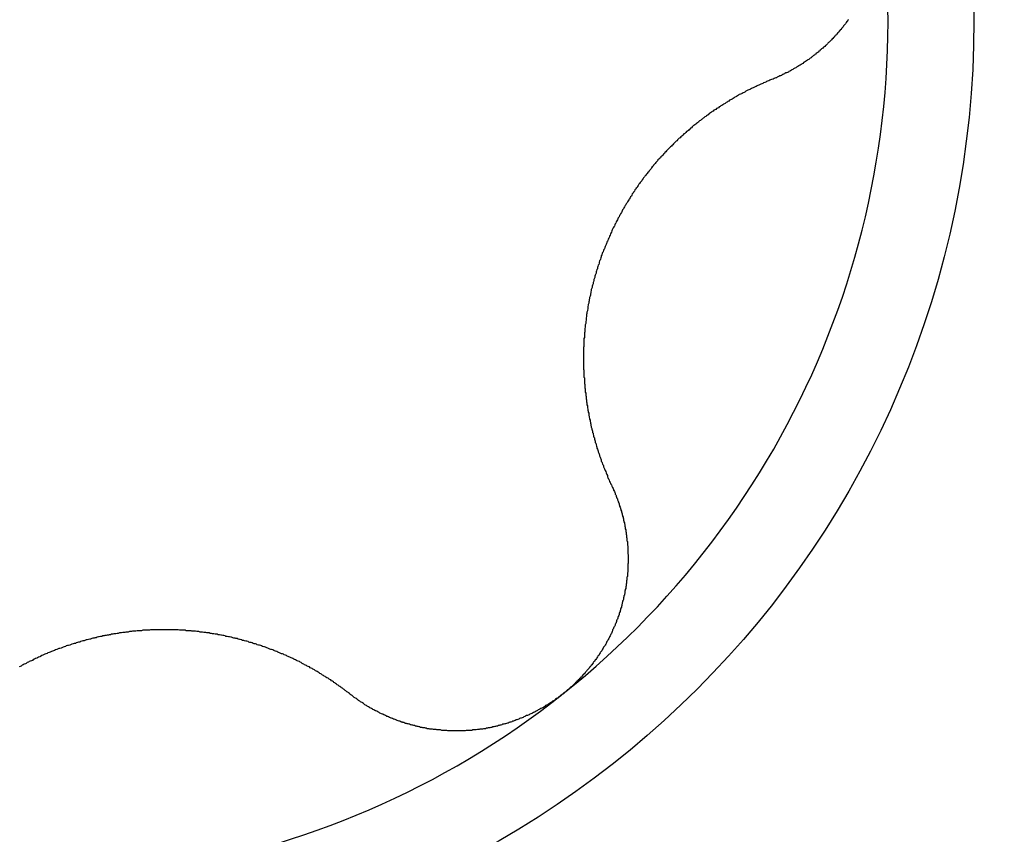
# Model space of a CAD drawing. Extents: x 1107 to 4046, y 937 to 3355.
# Tile 295 of 656: x 1458.19 to 1460.45, y 1881.84 to 1883.72. Entities that reach past the tile are written whole.
import ezdxf

# ---------------------------------------------------------------- set-up
doc = ezdxf.new("R2010")
doc.units = 0
doc.layers.add('KF_VIDA_L___C_RIGHT', color=7, linetype='CONTINUOUS')

# ---------------------------------------------------------------- blocks, each defined once
blk = doc.blocks.new('KF_VIDA_L___C_RIGHT')
at = {"layer": 'KF_VIDA_L___C_RIGHT'}
for points in [[(-126.616, 194.503, 0), (-126.617, 194.501, 0), (-126.618, 194.499, 0), (-126.62, 194.498, 0), (-126.621, 194.496, 0), (-126.622, 194.494, 0), (-126.623, 194.493, 0), (-126.624, 194.491, 0), (-126.626, 194.49, 0), (-126.627, 194.488, 0), (-126.628, 194.486, 0), (-126.629, 194.485, 0), (-126.631, 194.483, 0), (-126.632, 194.482, 0), (-126.633, 194.48, 0), (-126.635, 194.479, 0), (-126.636, 194.477, 0), (-126.637, 194.476, 0), (-126.638, 194.474, 0), (-126.64, 194.472, 0), (-126.641, 194.471, 0), (-126.642, 194.469, 0), (-126.644, 194.468, 0), (-126.645, 194.467, 0), (-126.646, 194.465, 0), (-126.648, 194.464, 0), (-126.649, 194.462, 0), (-126.65, 194.461, 0), (-126.652, 194.459, 0), (-126.653, 194.458, 0), (-126.655, 194.456, 0), (-126.656, 194.455, 0), (-126.657, 194.454, 0), (-126.659, 194.452, 0), (-126.66, 194.451, 0), (-126.662, 194.45, 0), (-126.663, 194.448, 0), (-126.664, 194.447, 0), (-126.666, 194.445, 0), (-126.667, 194.444, 0), (-126.669, 194.443, 0), (-126.67, 194.441, 0), (-126.672, 194.44, 0), (-126.673, 194.439, 0), (-126.675, 194.437, 0), (-126.676, 194.436, 0), (-126.678, 194.435, 0), (-126.679, 194.434, 0), (-126.681, 194.432, 0), (-126.682, 194.431, 0), (-126.684, 194.43, 0), (-126.685, 194.428, 0), (-126.687, 194.427, 0), (-126.688, 194.426, 0), (-126.69, 194.425, 0), (-126.691, 194.423, 0), (-126.693, 194.422, 0), (-126.694, 194.421, 0), (-126.696, 194.42, 0), (-126.697, 194.419, 0), (-126.699, 194.417, 0), (-126.701, 194.416, 0), (-126.702, 194.415, 0), (-126.704, 194.414, 0), (-126.705, 194.413, 0), (-126.707, 194.411, 0), (-126.709, 194.41, 0), (-126.71, 194.409, 0), (-126.712, 194.408, 0), (-126.714, 194.407, 0), (-126.715, 194.406, 0), (-126.717, 194.405, 0), (-126.719, 194.404, 0), (-126.72, 194.402, 0), (-126.722, 194.401, 0), (-126.724, 194.4, 0), (-126.725, 194.399, 0), (-126.727, 194.398, 0), (-126.729, 194.397, 0), (-126.73, 194.396, 0), (-126.732, 194.395, 0), (-126.734, 194.394, 0), (-126.735, 194.393, 0), (-126.737, 194.392, 0), (-126.739, 194.391, 0), (-126.741, 194.39, 0), (-126.742, 194.389, 0), (-126.744, 194.388, 0), (-126.746, 194.387, 0), (-126.747, 194.386, 0), (-126.749, 194.385, 0), (-126.751, 194.384, 0), (-126.753, 194.383, 0), (-126.754, 194.382, 0), (-126.756, 194.381, 0), (-126.758, 194.38, 0), (-126.76, 194.38, 0), (-126.762, 194.379, 0), (-126.763, 194.378, 0), (-126.765, 194.377, 0), (-126.767, 194.376, 0), (-126.769, 194.375, 0), (-126.77, 194.374, 0), (-126.772, 194.373, 0), (-126.774, 194.373, 0), (-126.776, 194.372, 0), (-126.778, 194.371, 0), (-126.78, 194.37, 0), (-126.781, 194.369, 0), (-126.783, 194.369, 0), (-126.785, 194.368, 0), (-126.787, 194.367, 0), (-126.789, 194.366, 0), (-126.79, 194.366, 0)], [(-126.79, 194.366, 0), (-126.793, 194.365, 0), (-126.795, 194.364, 0), (-126.797, 194.363, 0), (-126.799, 194.362, 0), (-126.802, 194.361, 0), (-126.804, 194.36, 0), (-126.806, 194.359, 0), (-126.808, 194.358, 0), (-126.811, 194.357, 0), (-126.813, 194.356, 0), (-126.815, 194.355, 0), (-126.817, 194.354, 0), (-126.819, 194.353, 0), (-126.822, 194.352, 0), (-126.824, 194.351, 0), (-126.826, 194.35, 0), (-126.828, 194.349, 0), (-126.83, 194.348, 0), (-126.832, 194.347, 0), (-126.835, 194.346, 0), (-126.837, 194.345, 0), (-126.839, 194.344, 0), (-126.841, 194.343, 0), (-126.843, 194.342, 0), (-126.845, 194.341, 0), (-126.847, 194.34, 0), (-126.85, 194.339, 0), (-126.852, 194.338, 0), (-126.854, 194.336, 0), (-126.856, 194.335, 0), (-126.858, 194.334, 0), (-126.86, 194.333, 0), (-126.862, 194.332, 0), (-126.864, 194.331, 0), (-126.867, 194.33, 0), (-126.869, 194.329, 0), (-126.871, 194.327, 0), (-126.873, 194.326, 0), (-126.875, 194.325, 0), (-126.877, 194.324, 0), (-126.879, 194.323, 0), (-126.881, 194.321, 0), (-126.883, 194.32, 0), (-126.885, 194.319, 0), (-126.887, 194.318, 0), (-126.889, 194.317, 0), (-126.891, 194.315, 0), (-126.893, 194.314, 0), (-126.895, 194.313, 0), (-126.897, 194.312, 0), (-126.899, 194.31, 0), (-126.901, 194.309, 0), (-126.903, 194.308, 0), (-126.905, 194.307, 0), (-126.907, 194.305, 0), (-126.909, 194.304, 0), (-126.911, 194.303, 0), (-126.913, 194.302, 0), (-126.915, 194.3, 0), (-126.917, 194.299, 0), (-126.919, 194.298, 0), (-126.921, 194.296, 0), (-126.923, 194.295, 0), (-126.925, 194.294, 0), (-126.927, 194.292, 0), (-126.929, 194.291, 0), (-126.931, 194.29, 0), (-126.933, 194.288, 0), (-126.935, 194.287, 0), (-126.937, 194.286, 0), (-126.938, 194.284, 0), (-126.94, 194.283, 0), (-126.942, 194.281, 0), (-126.944, 194.28, 0), (-126.946, 194.279, 0), (-126.948, 194.277, 0), (-126.95, 194.276, 0), (-126.952, 194.274, 0), (-126.954, 194.273, 0), (-126.956, 194.271, 0), (-126.958, 194.27, 0), (-126.96, 194.268, 0), (-126.961, 194.267, 0), (-126.963, 194.265, 0), (-126.965, 194.264, 0), (-126.967, 194.262, 0), (-126.969, 194.261, 0), (-126.971, 194.259, 0), (-126.973, 194.258, 0), (-126.975, 194.256, 0), (-126.977, 194.254, 0), (-126.979, 194.253, 0), (-126.98, 194.251, 0), (-126.982, 194.25, 0), (-126.984, 194.248, 0), (-126.986, 194.246, 0), (-126.988, 194.245, 0), (-126.99, 194.243, 0), (-126.992, 194.241, 0), (-126.994, 194.24, 0), (-126.996, 194.238, 0), (-126.997, 194.236, 0), (-126.999, 194.235, 0), (-127.001, 194.233, 0), (-127.003, 194.231, 0), (-127.005, 194.23, 0), (-127.007, 194.228, 0), (-127.009, 194.226, 0), (-127.01, 194.224, 0), (-127.012, 194.223, 0), (-127.014, 194.221, 0), (-127.016, 194.219, 0), (-127.018, 194.217, 0), (-127.02, 194.215, 0), (-127.021, 194.214, 0), (-127.023, 194.212, 0), (-127.025, 194.21, 0), (-127.027, 194.208, 0), (-127.029, 194.206, 0), (-127.031, 194.204, 0), (-127.032, 194.203, 0), (-127.034, 194.201, 0), (-127.036, 194.199, 0), (-127.038, 194.197, 0), (-127.039, 194.195, 0), (-127.041, 194.193, 0), (-127.043, 194.191, 0), (-127.045, 194.189, 0), (-127.047, 194.187, 0), (-127.048, 194.185, 0), (-127.05, 194.183, 0), (-127.052, 194.182, 0), (-127.054, 194.18, 0), (-127.055, 194.178, 0), (-127.057, 194.176, 0), (-127.059, 194.174, 0), (-127.06, 194.172, 0), (-127.062, 194.17, 0), (-127.064, 194.168, 0), (-127.065, 194.166, 0), (-127.067, 194.164, 0), (-127.069, 194.162, 0), (-127.07, 194.159, 0), (-127.072, 194.157, 0), (-127.074, 194.155, 0), (-127.075, 194.153, 0), (-127.077, 194.151, 0), (-127.079, 194.149, 0), (-127.08, 194.147, 0), (-127.082, 194.145, 0), (-127.084, 194.143, 0), (-127.085, 194.141, 0), (-127.087, 194.139, 0), (-127.088, 194.137, 0), (-127.09, 194.134, 0), (-127.091, 194.132, 0), (-127.093, 194.13, 0), (-127.095, 194.128, 0), (-127.096, 194.126, 0), (-127.098, 194.124, 0), (-127.099, 194.121, 0), (-127.101, 194.119, 0), (-127.102, 194.117, 0), (-127.104, 194.115, 0), (-127.105, 194.113, 0), (-127.107, 194.111, 0), (-127.108, 194.108, 0), (-127.11, 194.106, 0), (-127.111, 194.104, 0), (-127.113, 194.102, 0), (-127.114, 194.099, 0), (-127.115, 194.097, 0), (-127.117, 194.095, 0), (-127.118, 194.093, 0), (-127.12, 194.09, 0), (-127.121, 194.088, 0), (-127.122, 194.086, 0), (-127.124, 194.084, 0), (-127.125, 194.081, 0), (-127.127, 194.079, 0), (-127.128, 194.077, 0), (-127.129, 194.075, 0), (-127.131, 194.072, 0), (-127.132, 194.07, 0), (-127.133, 194.068, 0), (-127.135, 194.065, 0), (-127.136, 194.063, 0), (-127.137, 194.061, 0), (-127.138, 194.059, 0), (-127.14, 194.056, 0), (-127.141, 194.054, 0), (-127.142, 194.052, 0), (-127.143, 194.049, 0), (-127.145, 194.047, 0), (-127.146, 194.045, 0), (-127.147, 194.042, 0), (-127.148, 194.04, 0), (-127.15, 194.038, 0), (-127.151, 194.035, 0), (-127.152, 194.033, 0), (-127.153, 194.031, 0), (-127.154, 194.028, 0), (-127.155, 194.026, 0), (-127.157, 194.024, 0), (-127.158, 194.021, 0), (-127.159, 194.019, 0), (-127.16, 194.017, 0), (-127.161, 194.014, 0), (-127.162, 194.012, 0), (-127.163, 194.01, 0), (-127.164, 194.007, 0), (-127.165, 194.005, 0), (-127.166, 194.002, 0), (-127.167, 194, 0), (-127.168, 193.998, 0), (-127.169, 193.995, 0), (-127.17, 193.993, 0), (-127.171, 193.991, 0), (-127.172, 193.988, 0), (-127.173, 193.986, 0), (-127.174, 193.984, 0), (-127.175, 193.981, 0), (-127.176, 193.979, 0), (-127.177, 193.976, 0), (-127.178, 193.974, 0), (-127.179, 193.972, 0), (-127.18, 193.969, 0), (-127.181, 193.967, 0), (-127.182, 193.965, 0), (-127.183, 193.962, 0), (-127.184, 193.96, 0), (-127.184, 193.957, 0), (-127.185, 193.955, 0), (-127.186, 193.952, 0), (-127.187, 193.95, 0), (-127.188, 193.948, 0), (-127.189, 193.945, 0), (-127.189, 193.943, 0), (-127.19, 193.94, 0), (-127.191, 193.938, 0), (-127.192, 193.935, 0), (-127.193, 193.933, 0), (-127.193, 193.93, 0), (-127.194, 193.928, 0), (-127.195, 193.925, 0), (-127.196, 193.923, 0), (-127.196, 193.92, 0), (-127.197, 193.918, 0), (-127.198, 193.915, 0), (-127.199, 193.913, 0), (-127.199, 193.91, 0), (-127.2, 193.908, 0), (-127.201, 193.905, 0), (-127.201, 193.903, 0), (-127.202, 193.9, 0), (-127.203, 193.898, 0), (-127.203, 193.895, 0), (-127.204, 193.892, 0), (-127.205, 193.89, 0), (-127.205, 193.887, 0), (-127.206, 193.885, 0), (-127.207, 193.882, 0), (-127.207, 193.88, 0), (-127.208, 193.877, 0), (-127.208, 193.874, 0), (-127.209, 193.872, 0), (-127.209, 193.869, 0), (-127.21, 193.867, 0), (-127.211, 193.864, 0), (-127.211, 193.861, 0), (-127.212, 193.859, 0), (-127.212, 193.856, 0), (-127.213, 193.854, 0), (-127.213, 193.851, 0), (-127.214, 193.848, 0), (-127.214, 193.846, 0), (-127.215, 193.843, 0), (-127.215, 193.841, 0), (-127.215, 193.838, 0), (-127.216, 193.835, 0), (-127.216, 193.833, 0), (-127.217, 193.83, 0), (-127.217, 193.827, 0), (-127.218, 193.825, 0), (-127.218, 193.822, 0), (-127.218, 193.82, 0), (-127.219, 193.817, 0), (-127.219, 193.814, 0), (-127.219, 193.812, 0), (-127.22, 193.809, 0), (-127.22, 193.806, 0), (-127.22, 193.804, 0), (-127.221, 193.801, 0), (-127.221, 193.799, 0), (-127.221, 193.796, 0), (-127.222, 193.793, 0), (-127.222, 193.791, 0), (-127.222, 193.788, 0), (-127.222, 193.785, 0), (-127.223, 193.783, 0), (-127.223, 193.78, 0), (-127.223, 193.777, 0), (-127.223, 193.775, 0), (-127.223, 193.772, 0), (-127.224, 193.77, 0), (-127.224, 193.767, 0), (-127.224, 193.764, 0), (-127.224, 193.762, 0), (-127.224, 193.759, 0), (-127.224, 193.756, 0), (-127.224, 193.754, 0), (-127.224, 193.751, 0), (-127.225, 193.749, 0), (-127.225, 193.746, 0), (-127.225, 193.743, 0), (-127.225, 193.741, 0), (-127.225, 193.738, 0), (-127.225, 193.736, 0), (-127.225, 193.733, 0), (-127.225, 193.73, 0), (-127.225, 193.728, 0), (-127.225, 193.725, 0), (-127.225, 193.723, 0), (-127.225, 193.72, 0), (-127.225, 193.717, 0), (-127.225, 193.715, 0), (-127.225, 193.712, 0), (-127.225, 193.71, 0), (-127.225, 193.707, 0), (-127.225, 193.704, 0), (-127.225, 193.702, 0), (-127.225, 193.699, 0), (-127.224, 193.697, 0), (-127.224, 193.694, 0), (-127.224, 193.692, 0), (-127.224, 193.689, 0), (-127.224, 193.686, 0), (-127.224, 193.684, 0), (-127.224, 193.681, 0), (-127.223, 193.679, 0), (-127.223, 193.676, 0), (-127.223, 193.674, 0), (-127.223, 193.671, 0), (-127.223, 193.669, 0), (-127.223, 193.666, 0), (-127.222, 193.664, 0), (-127.222, 193.661, 0), (-127.222, 193.659, 0), (-127.222, 193.656, 0), (-127.221, 193.654, 0), (-127.221, 193.651, 0), (-127.221, 193.649, 0), (-127.221, 193.646, 0), (-127.22, 193.644, 0), (-127.22, 193.641, 0), (-127.22, 193.639, 0), (-127.219, 193.636, 0), (-127.219, 193.634, 0), (-127.219, 193.631, 0), (-127.218, 193.629, 0), (-127.218, 193.627, 0), (-127.218, 193.624, 0), (-127.217, 193.622, 0), (-127.217, 193.619, 0), (-127.217, 193.617, 0), (-127.216, 193.615, 0), (-127.216, 193.612, 0), (-127.216, 193.61, 0), (-127.215, 193.607, 0), (-127.215, 193.605, 0), (-127.214, 193.603, 0), (-127.214, 193.6, 0), (-127.213, 193.598, 0), (-127.213, 193.596, 0), (-127.213, 193.593, 0), (-127.212, 193.591, 0), (-127.212, 193.589, 0), (-127.211, 193.586, 0), (-127.211, 193.584, 0), (-127.21, 193.582, 0), (-127.21, 193.579, 0), (-127.209, 193.577, 0), (-127.209, 193.575, 0), (-127.208, 193.573, 0), (-127.208, 193.57, 0), (-127.207, 193.568, 0), (-127.207, 193.566, 0), (-127.206, 193.563, 0), (-127.206, 193.561, 0), (-127.205, 193.559, 0), (-127.204, 193.557, 0), (-127.204, 193.554, 0), (-127.203, 193.552, 0), (-127.203, 193.55, 0), (-127.202, 193.547, 0), (-127.202, 193.545, 0), (-127.201, 193.543, 0), (-127.2, 193.541, 0), (-127.2, 193.538, 0), (-127.199, 193.536, 0), (-127.198, 193.534, 0), (-127.198, 193.531, 0), (-127.197, 193.529, 0), (-127.196, 193.527, 0), (-127.196, 193.525, 0), (-127.195, 193.522, 0), (-127.194, 193.52, 0), (-127.194, 193.518, 0), (-127.193, 193.515, 0), (-127.192, 193.513, 0), (-127.191, 193.511, 0), (-127.191, 193.509, 0), (-127.19, 193.506, 0), (-127.189, 193.504, 0), (-127.188, 193.502, 0), (-127.188, 193.5, 0), (-127.187, 193.497, 0), (-127.186, 193.495, 0), (-127.185, 193.493, 0), (-127.184, 193.491, 0), (-127.184, 193.488, 0), (-127.183, 193.486, 0), (-127.182, 193.484, 0), (-127.181, 193.481, 0), (-127.18, 193.479, 0), (-127.179, 193.477, 0), (-127.179, 193.475, 0), (-127.178, 193.473, 0), (-127.177, 193.47, 0), (-127.176, 193.468, 0), (-127.175, 193.466, 0), (-127.174, 193.464, 0), (-127.173, 193.461, 0), (-127.172, 193.459, 0), (-127.171, 193.457, 0), (-127.17, 193.455, 0), (-127.17, 193.452, 0), (-127.169, 193.45, 0), (-127.168, 193.448, 0), (-127.167, 193.446, 0), (-127.166, 193.444, 0), (-127.165, 193.441, 0), (-127.164, 193.439, 0), (-127.163, 193.437, 0), (-127.162, 193.435, 0), (-127.161, 193.433, 0), (-127.16, 193.43, 0)], [(-127.16, 193.43, 0), (-127.159, 193.429, 0), (-127.158, 193.427, 0), (-127.157, 193.425, 0), (-127.156, 193.423, 0), (-127.156, 193.421, 0), (-127.155, 193.42, 0), (-127.154, 193.418, 0), (-127.153, 193.416, 0), (-127.152, 193.414, 0), (-127.152, 193.412, 0), (-127.151, 193.41, 0), (-127.15, 193.409, 0), (-127.15, 193.407, 0), (-127.149, 193.405, 0), (-127.148, 193.403, 0), (-127.147, 193.401, 0), (-127.147, 193.399, 0), (-127.146, 193.397, 0), (-127.145, 193.396, 0), (-127.145, 193.394, 0), (-127.144, 193.392, 0), (-127.143, 193.39, 0), (-127.143, 193.388, 0), (-127.142, 193.386, 0), (-127.142, 193.384, 0), (-127.141, 193.382, 0), (-127.14, 193.38, 0), (-127.14, 193.379, 0), (-127.139, 193.377, 0), (-127.139, 193.375, 0), (-127.138, 193.373, 0), (-127.138, 193.371, 0), (-127.137, 193.369, 0), (-127.136, 193.367, 0), (-127.136, 193.365, 0), (-127.135, 193.363, 0), (-127.135, 193.361, 0), (-127.134, 193.359, 0), (-127.134, 193.357, 0), (-127.133, 193.356, 0), (-127.133, 193.354, 0), (-127.133, 193.352, 0), (-127.132, 193.35, 0), (-127.132, 193.348, 0), (-127.131, 193.346, 0), (-127.131, 193.344, 0), (-127.13, 193.342, 0), (-127.13, 193.34, 0), (-127.13, 193.338, 0), (-127.129, 193.336, 0), (-127.129, 193.334, 0), (-127.129, 193.332, 0), (-127.128, 193.33, 0), (-127.128, 193.328, 0), (-127.128, 193.326, 0), (-127.127, 193.324, 0), (-127.127, 193.322, 0), (-127.127, 193.32, 0), (-127.126, 193.318, 0), (-127.126, 193.317, 0), (-127.126, 193.315, 0), (-127.126, 193.313, 0), (-127.125, 193.311, 0), (-127.125, 193.309, 0), (-127.125, 193.307, 0), (-127.125, 193.305, 0), (-127.124, 193.303, 0), (-127.124, 193.301, 0), (-127.124, 193.299, 0), (-127.124, 193.297, 0), (-127.124, 193.295, 0), (-127.123, 193.293, 0), (-127.123, 193.291, 0), (-127.123, 193.289, 0), (-127.123, 193.287, 0), (-127.123, 193.285, 0), (-127.123, 193.283, 0), (-127.123, 193.281, 0), (-127.123, 193.279, 0), (-127.123, 193.277, 0), (-127.123, 193.275, 0), (-127.122, 193.273, 0), (-127.122, 193.271, 0), (-127.122, 193.269, 0), (-127.122, 193.267, 0), (-127.122, 193.265, 0), (-127.122, 193.263, 0), (-127.122, 193.261, 0), (-127.122, 193.259, 0), (-127.122, 193.257, 0), (-127.122, 193.255, 0), (-127.122, 193.253, 0), (-127.123, 193.251, 0), (-127.123, 193.249, 0), (-127.123, 193.247, 0), (-127.123, 193.245, 0), (-127.123, 193.243, 0), (-127.123, 193.241, 0), (-127.123, 193.239, 0), (-127.123, 193.237, 0), (-127.123, 193.235, 0), (-127.123, 193.233, 0), (-127.124, 193.231, 0), (-127.124, 193.229, 0), (-127.124, 193.227, 0), (-127.124, 193.225, 0), (-127.124, 193.223, 0), (-127.125, 193.221, 0), (-127.125, 193.219, 0), (-127.125, 193.217, 0), (-127.125, 193.215, 0), (-127.126, 193.213, 0), (-127.126, 193.211, 0), (-127.126, 193.209, 0), (-127.126, 193.207, 0), (-127.127, 193.205, 0), (-127.127, 193.203, 0), (-127.127, 193.201, 0), (-127.128, 193.199, 0), (-127.128, 193.197, 0), (-127.128, 193.195, 0), (-127.129, 193.193, 0), (-127.129, 193.191, 0), (-127.13, 193.189, 0), (-127.13, 193.186, 0), (-127.13, 193.184, 0), (-127.131, 193.182, 0), (-127.131, 193.18, 0), (-127.132, 193.178, 0), (-127.132, 193.176, 0), (-127.133, 193.174, 0), (-127.133, 193.172, 0), (-127.133, 193.17, 0), (-127.134, 193.168, 0), (-127.135, 193.166, 0), (-127.135, 193.164, 0), (-127.136, 193.162, 0), (-127.136, 193.16, 0), (-127.137, 193.158, 0), (-127.137, 193.156, 0), (-127.138, 193.154, 0), (-127.138, 193.152, 0), (-127.139, 193.15, 0), (-127.14, 193.148, 0), (-127.14, 193.146, 0), (-127.141, 193.144, 0), (-127.141, 193.142, 0), (-127.142, 193.14, 0), (-127.143, 193.138, 0), (-127.143, 193.135, 0), (-127.144, 193.133, 0), (-127.145, 193.131, 0), (-127.146, 193.129, 0), (-127.146, 193.127, 0), (-127.147, 193.125, 0), (-127.148, 193.123, 0), (-127.149, 193.121, 0), (-127.149, 193.119, 0), (-127.15, 193.117, 0), (-127.151, 193.115, 0), (-127.152, 193.113, 0), (-127.152, 193.111, 0), (-127.153, 193.109, 0), (-127.154, 193.108, 0), (-127.155, 193.106, 0), (-127.156, 193.104, 0), (-127.157, 193.102, 0), (-127.158, 193.1, 0), (-127.158, 193.098, 0), (-127.159, 193.096, 0), (-127.16, 193.094, 0), (-127.161, 193.092, 0), (-127.162, 193.09, 0), (-127.163, 193.088, 0), (-127.164, 193.086, 0), (-127.165, 193.084, 0), (-127.166, 193.082, 0), (-127.167, 193.08, 0), (-127.168, 193.078, 0), (-127.169, 193.076, 0), (-127.17, 193.075, 0), (-127.171, 193.073, 0), (-127.172, 193.071, 0), (-127.173, 193.069, 0), (-127.174, 193.067, 0), (-127.175, 193.065, 0), (-127.176, 193.063, 0), (-127.178, 193.061, 0), (-127.179, 193.06, 0), (-127.18, 193.058, 0), (-127.181, 193.056, 0), (-127.182, 193.054, 0), (-127.183, 193.052, 0), (-127.184, 193.05, 0), (-127.186, 193.049, 0), (-127.187, 193.047, 0), (-127.188, 193.045, 0), (-127.189, 193.043, 0), (-127.19, 193.041, 0), (-127.192, 193.04, 0), (-127.193, 193.038, 0), (-127.194, 193.036, 0), (-127.195, 193.034, 0), (-127.197, 193.032, 0), (-127.198, 193.031, 0), (-127.199, 193.029, 0), (-127.2, 193.027, 0), (-127.202, 193.026, 0), (-127.203, 193.024, 0), (-127.204, 193.022, 0), (-127.206, 193.02, 0), (-127.207, 193.019, 0), (-127.208, 193.017, 0), (-127.21, 193.015, 0), (-127.211, 193.014, 0), (-127.212, 193.012, 0), (-127.214, 193.01, 0), (-127.215, 193.009, 0), (-127.217, 193.007, 0), (-127.218, 193.005, 0), (-127.219, 193.004, 0), (-127.221, 193.002, 0), (-127.222, 193, 0), (-127.224, 192.999, 0), (-127.225, 192.997, 0), (-127.227, 192.996, 0), (-127.228, 192.994, 0), (-127.229, 192.992, 0), (-127.231, 192.991, 0), (-127.232, 192.989, 0), (-127.234, 192.988, 0), (-127.235, 192.986, 0), (-127.237, 192.985, 0), (-127.238, 192.983, 0), (-127.24, 192.982, 0), (-127.241, 192.98, 0), (-127.243, 192.979, 0), (-127.244, 192.977, 0), (-127.246, 192.976, 0), (-127.248, 192.974, 0), (-127.249, 192.973, 0), (-127.251, 192.971, 0), (-127.252, 192.97, 0), (-127.254, 192.969, 0), (-127.255, 192.967, 0), (-127.257, 192.966, 0), (-127.259, 192.964, 0), (-127.26, 192.963, 0), (-127.262, 192.962, 0), (-127.263, 192.96, 0), (-127.265, 192.959, 0), (-127.267, 192.957, 0), (-127.268, 192.956, 0), (-127.27, 192.955, 0), (-127.272, 192.953, 0)], [(-127.762, 192.952, 0), (-127.763, 192.954, 0), (-127.765, 192.955, 0), (-127.767, 192.957, 0), (-127.769, 192.958, 0), (-127.771, 192.96, 0), (-127.773, 192.961, 0), (-127.775, 192.963, 0), (-127.777, 192.964, 0), (-127.779, 192.966, 0), (-127.781, 192.967, 0), (-127.783, 192.968, 0), (-127.785, 192.97, 0), (-127.787, 192.971, 0), (-127.789, 192.973, 0), (-127.791, 192.974, 0), (-127.793, 192.975, 0), (-127.795, 192.977, 0), (-127.797, 192.978, 0), (-127.799, 192.979, 0), (-127.8, 192.981, 0), (-127.802, 192.982, 0), (-127.804, 192.983, 0), (-127.806, 192.985, 0), (-127.808, 192.986, 0), (-127.81, 192.987, 0), (-127.812, 192.989, 0), (-127.815, 192.99, 0), (-127.817, 192.991, 0), (-127.819, 192.993, 0), (-127.821, 192.994, 0), (-127.823, 192.995, 0), (-127.825, 192.996, 0), (-127.827, 192.998, 0), (-127.829, 192.999, 0), (-127.831, 193, 0), (-127.833, 193.001, 0), (-127.835, 193.003, 0), (-127.837, 193.004, 0), (-127.839, 193.005, 0), (-127.841, 193.006, 0), (-127.843, 193.008, 0), (-127.845, 193.009, 0), (-127.847, 193.01, 0), (-127.849, 193.011, 0), (-127.851, 193.012, 0), (-127.853, 193.013, 0), (-127.855, 193.015, 0), (-127.858, 193.016, 0), (-127.86, 193.017, 0), (-127.862, 193.018, 0), (-127.864, 193.019, 0), (-127.866, 193.02, 0), (-127.868, 193.021, 0), (-127.87, 193.022, 0), (-127.872, 193.023, 0), (-127.874, 193.025, 0), (-127.876, 193.026, 0), (-127.878, 193.027, 0), (-127.881, 193.028, 0), (-127.883, 193.029, 0), (-127.885, 193.03, 0), (-127.887, 193.031, 0), (-127.889, 193.032, 0), (-127.891, 193.033, 0), (-127.893, 193.034, 0), (-127.895, 193.035, 0), (-127.897, 193.036, 0), (-127.9, 193.037, 0), (-127.902, 193.038, 0), (-127.904, 193.039, 0), (-127.906, 193.04, 0), (-127.908, 193.041, 0), (-127.91, 193.042, 0), (-127.913, 193.043, 0), (-127.915, 193.044, 0), (-127.917, 193.045, 0), (-127.919, 193.045, 0), (-127.921, 193.046, 0), (-127.924, 193.047, 0), (-127.926, 193.048, 0), (-127.928, 193.049, 0), (-127.93, 193.05, 0), (-127.933, 193.051, 0), (-127.935, 193.052, 0), (-127.937, 193.053, 0), (-127.939, 193.054, 0), (-127.942, 193.055, 0), (-127.944, 193.055, 0), (-127.946, 193.056, 0), (-127.949, 193.057, 0), (-127.951, 193.058, 0), (-127.953, 193.059, 0), (-127.956, 193.06, 0), (-127.958, 193.061, 0), (-127.96, 193.061, 0), (-127.963, 193.062, 0), (-127.965, 193.063, 0), (-127.967, 193.064, 0), (-127.97, 193.065, 0), (-127.972, 193.065, 0), (-127.975, 193.066, 0), (-127.977, 193.067, 0), (-127.979, 193.068, 0), (-127.982, 193.068, 0), (-127.984, 193.069, 0), (-127.987, 193.07, 0), (-127.989, 193.071, 0), (-127.992, 193.071, 0), (-127.994, 193.072, 0), (-127.996, 193.073, 0), (-127.999, 193.074, 0), (-128.001, 193.074, 0), (-128.004, 193.075, 0), (-128.006, 193.076, 0), (-128.009, 193.076, 0), (-128.011, 193.077, 0), (-128.014, 193.078, 0), (-128.016, 193.078, 0), (-128.019, 193.079, 0), (-128.021, 193.08, 0), (-128.024, 193.08, 0), (-128.026, 193.081, 0), (-128.029, 193.081, 0), (-128.031, 193.082, 0), (-128.034, 193.083, 0), (-128.036, 193.083, 0), (-128.039, 193.084, 0), (-128.041, 193.084, 0), (-128.044, 193.085, 0), (-128.047, 193.085, 0), (-128.049, 193.086, 0), (-128.052, 193.087, 0), (-128.054, 193.087, 0), (-128.057, 193.088, 0), (-128.059, 193.088, 0), (-128.062, 193.089, 0), (-128.065, 193.089, 0), (-128.067, 193.09, 0), (-128.07, 193.09, 0), (-128.072, 193.09, 0), (-128.075, 193.091, 0), (-128.078, 193.091, 0), (-128.08, 193.092, 0), (-128.083, 193.092, 0), (-128.085, 193.093, 0), (-128.088, 193.093, 0), (-128.091, 193.093, 0), (-128.093, 193.094, 0), (-128.096, 193.094, 0), (-128.098, 193.094, 0), (-128.101, 193.095, 0), (-128.104, 193.095, 0), (-128.106, 193.095, 0), (-128.109, 193.096, 0), (-128.112, 193.096, 0), (-128.114, 193.096, 0), (-128.117, 193.097, 0), (-128.119, 193.097, 0), (-128.122, 193.097, 0), (-128.125, 193.097, 0), (-128.127, 193.098, 0), (-128.13, 193.098, 0), (-128.133, 193.098, 0), (-128.135, 193.098, 0), (-128.138, 193.098, 0), (-128.141, 193.099, 0), (-128.143, 193.099, 0), (-128.146, 193.099, 0), (-128.149, 193.099, 0), (-128.151, 193.099, 0), (-128.154, 193.099, 0), (-128.157, 193.1, 0), (-128.159, 193.1, 0), (-128.162, 193.1, 0), (-128.164, 193.1, 0), (-128.167, 193.1, 0), (-128.17, 193.1, 0), (-128.172, 193.1, 0), (-128.175, 193.1, 0), (-128.178, 193.1, 0), (-128.18, 193.1, 0), (-128.183, 193.1, 0), (-128.186, 193.1, 0), (-128.188, 193.1, 0), (-128.191, 193.1, 0), (-128.194, 193.1, 0), (-128.196, 193.1, 0), (-128.199, 193.1, 0), (-128.202, 193.1, 0), (-128.204, 193.1, 0), (-128.207, 193.1, 0), (-128.209, 193.1, 0), (-128.212, 193.1, 0), (-128.215, 193.1, 0), (-128.217, 193.1, 0), (-128.22, 193.1, 0), (-128.223, 193.099, 0), (-128.225, 193.099, 0), (-128.228, 193.099, 0), (-128.23, 193.099, 0), (-128.233, 193.099, 0), (-128.236, 193.099, 0), (-128.238, 193.099, 0), (-128.241, 193.098, 0), (-128.243, 193.098, 0), (-128.246, 193.098, 0), (-128.249, 193.098, 0), (-128.251, 193.098, 0), (-128.254, 193.097, 0), (-128.256, 193.097, 0), (-128.259, 193.097, 0), (-128.262, 193.097, 0), (-128.264, 193.096, 0), (-128.267, 193.096, 0), (-128.269, 193.096, 0), (-128.272, 193.095, 0), (-128.274, 193.095, 0), (-128.277, 193.095, 0), (-128.279, 193.094, 0), (-128.282, 193.094, 0), (-128.284, 193.094, 0), (-128.287, 193.093, 0), (-128.289, 193.093, 0), (-128.292, 193.093, 0), (-128.295, 193.092, 0), (-128.297, 193.092, 0), (-128.3, 193.091, 0), (-128.302, 193.091, 0), (-128.305, 193.091, 0), (-128.307, 193.09, 0), (-128.31, 193.09, 0), (-128.312, 193.089, 0), (-128.315, 193.089, 0), (-128.317, 193.088, 0), (-128.32, 193.088, 0), (-128.322, 193.087, 0), (-128.325, 193.087, 0), (-128.327, 193.086, 0), (-128.33, 193.086, 0), (-128.332, 193.085, 0), (-128.335, 193.085, 0), (-128.338, 193.084, 0), (-128.34, 193.084, 0), (-128.343, 193.083, 0), (-128.345, 193.082, 0), (-128.348, 193.082, 0), (-128.35, 193.081, 0), (-128.353, 193.081, 0), (-128.355, 193.08, 0), (-128.358, 193.079, 0), (-128.36, 193.079, 0), (-128.363, 193.078, 0), (-128.366, 193.077, 0), (-128.368, 193.077, 0), (-128.371, 193.076, 0), (-128.373, 193.075, 0), (-128.376, 193.075, 0), (-128.378, 193.074, 0), (-128.381, 193.073, 0), (-128.383, 193.072, 0), (-128.386, 193.072, 0), (-128.388, 193.071, 0), (-128.391, 193.07, 0), (-128.393, 193.069, 0), (-128.396, 193.069, 0), (-128.398, 193.068, 0), (-128.401, 193.067, 0), (-128.404, 193.066, 0), (-128.406, 193.065, 0), (-128.409, 193.064, 0), (-128.411, 193.064, 0), (-128.414, 193.063, 0), (-128.416, 193.062, 0), (-128.419, 193.061, 0), (-128.421, 193.06, 0), (-128.424, 193.059, 0), (-128.426, 193.058, 0), (-128.429, 193.057, 0), (-128.431, 193.057, 0), (-128.434, 193.056, 0), (-128.436, 193.055, 0), (-128.439, 193.054, 0), (-128.441, 193.053, 0), (-128.443, 193.052, 0), (-128.446, 193.051, 0), (-128.448, 193.05, 0), (-128.451, 193.049, 0), (-128.453, 193.048, 0), (-128.456, 193.047, 0), (-128.458, 193.046, 0), (-128.461, 193.045, 0), (-128.463, 193.044, 0), (-128.466, 193.043, 0), (-128.468, 193.042, 0), (-128.47, 193.041, 0), (-128.473, 193.039, 0), (-128.475, 193.038, 0), (-128.478, 193.037, 0), (-128.48, 193.036, 0), (-128.482, 193.035, 0), (-128.485, 193.034, 0), (-128.487, 193.033, 0), (-128.49, 193.032, 0), (-128.492, 193.03, 0), (-128.494, 193.029, 0), (-128.497, 193.028, 0), (-128.499, 193.027, 0), (-128.501, 193.026, 0), (-128.504, 193.025, 0), (-128.506, 193.023, 0), (-128.508, 193.022, 0), (-128.511, 193.021, 0), (-128.513, 193.02, 0), (-128.515, 193.019, 0), (-128.518, 193.017, 0), (-128.52, 193.016, 0), (-128.522, 193.015, 0)], [(-127.272, 192.953, 0), (-127.273, 192.952, 0), (-127.275, 192.951, 0), (-127.277, 192.95, 0), (-127.278, 192.948, 0), (-127.28, 192.947, 0), (-127.282, 192.946, 0), (-127.283, 192.944, 0), (-127.285, 192.943, 0), (-127.287, 192.942, 0), (-127.289, 192.941, 0), (-127.29, 192.94, 0), (-127.292, 192.938, 0), (-127.294, 192.937, 0), (-127.296, 192.936, 0), (-127.297, 192.935, 0), (-127.299, 192.934, 0), (-127.301, 192.932, 0), (-127.303, 192.931, 0), (-127.305, 192.93, 0), (-127.306, 192.929, 0), (-127.308, 192.928, 0), (-127.31, 192.927, 0), (-127.312, 192.926, 0), (-127.314, 192.924, 0), (-127.316, 192.923, 0), (-127.317, 192.922, 0), (-127.319, 192.921, 0), (-127.321, 192.92, 0), (-127.323, 192.919, 0), (-127.325, 192.918, 0), (-127.327, 192.917, 0), (-127.329, 192.916, 0), (-127.331, 192.915, 0), (-127.332, 192.914, 0), (-127.334, 192.913, 0), (-127.336, 192.912, 0), (-127.338, 192.911, 0), (-127.34, 192.91, 0), (-127.342, 192.909, 0), (-127.344, 192.908, 0), (-127.346, 192.907, 0), (-127.348, 192.906, 0), (-127.35, 192.905, 0), (-127.352, 192.904, 0), (-127.354, 192.903, 0), (-127.356, 192.903, 0), (-127.358, 192.902, 0), (-127.36, 192.901, 0), (-127.362, 192.9, 0), (-127.364, 192.899, 0), (-127.366, 192.898, 0), (-127.368, 192.897, 0), (-127.37, 192.897, 0), (-127.372, 192.896, 0), (-127.374, 192.895, 0), (-127.376, 192.894, 0), (-127.378, 192.893, 0), (-127.38, 192.893, 0), (-127.382, 192.892, 0), (-127.384, 192.891, 0), (-127.386, 192.89, 0), (-127.388, 192.89, 0), (-127.39, 192.889, 0), (-127.392, 192.888, 0), (-127.394, 192.888, 0), (-127.396, 192.887, 0), (-127.398, 192.886, 0), (-127.4, 192.886, 0), (-127.402, 192.885, 0), (-127.404, 192.884, 0), (-127.406, 192.884, 0), (-127.408, 192.883, 0), (-127.411, 192.883, 0), (-127.413, 192.882, 0), (-127.415, 192.881, 0), (-127.417, 192.881, 0), (-127.419, 192.88, 0), (-127.421, 192.88, 0), (-127.423, 192.879, 0), (-127.425, 192.879, 0), (-127.427, 192.878, 0), (-127.429, 192.878, 0), (-127.431, 192.877, 0), (-127.434, 192.877, 0), (-127.436, 192.876, 0), (-127.438, 192.876, 0), (-127.44, 192.875, 0), (-127.442, 192.875, 0), (-127.444, 192.875, 0), (-127.446, 192.874, 0), (-127.448, 192.874, 0), (-127.45, 192.873, 0), (-127.453, 192.873, 0), (-127.455, 192.873, 0), (-127.457, 192.872, 0), (-127.459, 192.872, 0), (-127.461, 192.872, 0), (-127.463, 192.872, 0), (-127.465, 192.871, 0), (-127.467, 192.871, 0), (-127.469, 192.871, 0), (-127.472, 192.87, 0), (-127.474, 192.87, 0), (-127.476, 192.87, 0), (-127.478, 192.87, 0), (-127.48, 192.87, 0), (-127.482, 192.869, 0), (-127.484, 192.869, 0), (-127.486, 192.869, 0), (-127.489, 192.869, 0), (-127.491, 192.869, 0), (-127.493, 192.869, 0), (-127.495, 192.869, 0), (-127.497, 192.868, 0), (-127.499, 192.868, 0), (-127.501, 192.868, 0), (-127.503, 192.868, 0), (-127.506, 192.868, 0), (-127.508, 192.868, 0), (-127.51, 192.868, 0), (-127.512, 192.868, 0), (-127.514, 192.868, 0), (-127.516, 192.868, 0), (-127.518, 192.868, 0), (-127.52, 192.868, 0), (-127.522, 192.868, 0), (-127.524, 192.868, 0), (-127.527, 192.868, 0), (-127.529, 192.868, 0), (-127.531, 192.868, 0), (-127.533, 192.868, 0), (-127.535, 192.868, 0), (-127.537, 192.868, 0), (-127.539, 192.869, 0), (-127.541, 192.869, 0), (-127.543, 192.869, 0), (-127.545, 192.869, 0), (-127.547, 192.869, 0), (-127.549, 192.869, 0), (-127.551, 192.869, 0), (-127.554, 192.87, 0), (-127.556, 192.87, 0), (-127.558, 192.87, 0), (-127.56, 192.87, 0), (-127.562, 192.87, 0), (-127.564, 192.871, 0), (-127.566, 192.871, 0), (-127.568, 192.871, 0), (-127.57, 192.871, 0), (-127.572, 192.872, 0), (-127.574, 192.872, 0), (-127.576, 192.872, 0), (-127.578, 192.872, 0), (-127.58, 192.873, 0), (-127.582, 192.873, 0), (-127.584, 192.873, 0), (-127.586, 192.874, 0), (-127.588, 192.874, 0), (-127.59, 192.875, 0), (-127.592, 192.875, 0), (-127.594, 192.875, 0), (-127.596, 192.876, 0), (-127.598, 192.876, 0), (-127.6, 192.876, 0), (-127.602, 192.877, 0), (-127.603, 192.877, 0), (-127.605, 192.878, 0), (-127.607, 192.878, 0), (-127.609, 192.879, 0), (-127.611, 192.879, 0), (-127.613, 192.88, 0), (-127.615, 192.88, 0), (-127.617, 192.881, 0), (-127.619, 192.881, 0), (-127.621, 192.882, 0), (-127.623, 192.882, 0), (-127.624, 192.883, 0), (-127.626, 192.883, 0), (-127.628, 192.884, 0), (-127.63, 192.884, 0), (-127.632, 192.885, 0), (-127.634, 192.885, 0), (-127.636, 192.886, 0), (-127.638, 192.887, 0), (-127.64, 192.887, 0), (-127.641, 192.888, 0), (-127.643, 192.888, 0), (-127.645, 192.889, 0), (-127.647, 192.89, 0), (-127.649, 192.89, 0), (-127.651, 192.891, 0), (-127.653, 192.892, 0), (-127.655, 192.892, 0), (-127.656, 192.893, 0), (-127.658, 192.894, 0), (-127.66, 192.895, 0), (-127.662, 192.895, 0), (-127.664, 192.896, 0), (-127.666, 192.897, 0), (-127.667, 192.897, 0), (-127.669, 192.898, 0), (-127.671, 192.899, 0), (-127.673, 192.9, 0), (-127.675, 192.901, 0), (-127.677, 192.901, 0), (-127.678, 192.902, 0), (-127.68, 192.903, 0), (-127.682, 192.904, 0), (-127.684, 192.905, 0), (-127.686, 192.906, 0), (-127.687, 192.906, 0), (-127.689, 192.907, 0), (-127.691, 192.908, 0), (-127.693, 192.909, 0), (-127.695, 192.91, 0), (-127.696, 192.911, 0), (-127.698, 192.912, 0), (-127.7, 192.913, 0), (-127.702, 192.914, 0), (-127.703, 192.914, 0), (-127.705, 192.915, 0), (-127.707, 192.916, 0), (-127.709, 192.917, 0), (-127.71, 192.918, 0), (-127.712, 192.919, 0), (-127.714, 192.92, 0), (-127.716, 192.921, 0), (-127.717, 192.922, 0), (-127.719, 192.923, 0), (-127.721, 192.924, 0), (-127.722, 192.925, 0), (-127.724, 192.926, 0), (-127.726, 192.927, 0), (-127.728, 192.928, 0), (-127.729, 192.929, 0), (-127.731, 192.931, 0), (-127.733, 192.932, 0), (-127.734, 192.933, 0), (-127.736, 192.934, 0), (-127.738, 192.935, 0), (-127.739, 192.936, 0), (-127.741, 192.937, 0), (-127.742, 192.938, 0), (-127.744, 192.939, 0), (-127.746, 192.941, 0), (-127.747, 192.942, 0), (-127.749, 192.943, 0), (-127.751, 192.944, 0), (-127.752, 192.945, 0), (-127.754, 192.946, 0), (-127.755, 192.948, 0), (-127.757, 192.949, 0), (-127.758, 192.95, 0), (-127.76, 192.951, 0), (-127.762, 192.952, 0)]]:
    blk.add_polyline3d(points, dxfattribs=at)
for radius in [4.7, 3.6, 2.1725]:
    blk.add_circle((-128.5, 194.5), radius, dxfattribs=at)
for start, end in [(308.4584, 8.4584), (248.4584, 308.4584)]:
    blk.add_arc((-128.5, 194.5), 1.975, start, end, dxfattribs=at)

msp = doc.modelspace()

# ---------------------------------------------------------------- block references
at = {"layer": 'KF_VIDA_L___C_RIGHT'}
msp.add_blockref('KF_VIDA_L___C_RIGHT', (1586.7097, 1689.2132), dxfattribs=at)

doc.saveas('drawing.dxf')
